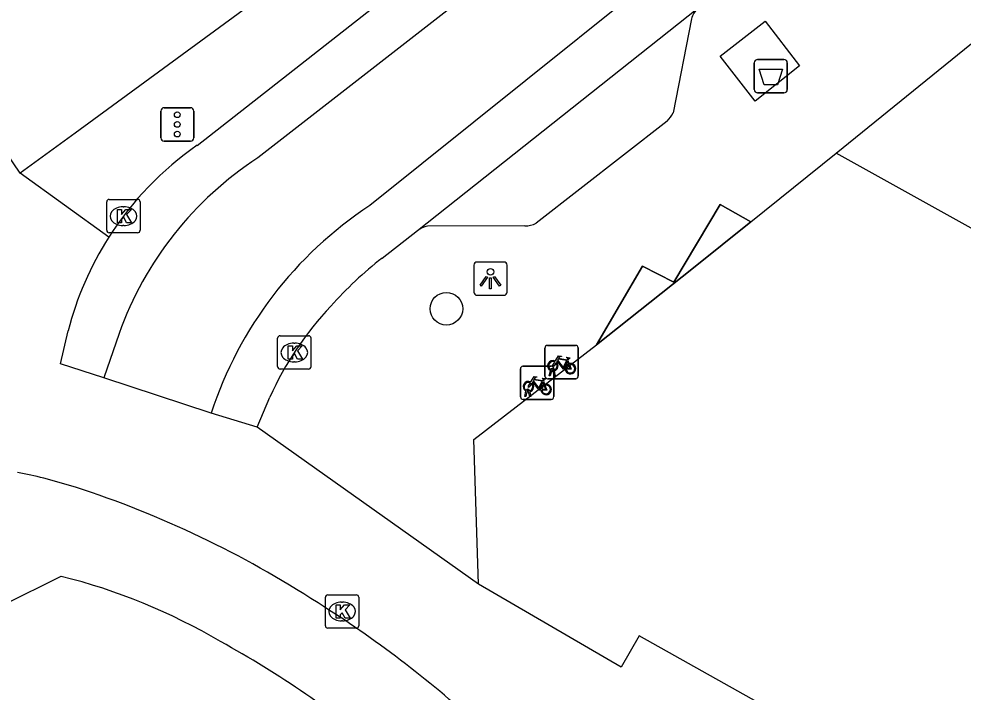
# Model space of a CAD drawing. Extents: x 161771 to 163125, y 382479 to 383177.
# Drawn here: x 161901.28 to 161929.59, y 382840.6 to 382860.8 of the extents above; entities that cross this region are included whole.
import ezdxf

# ---------------------------------------------------------------- set-up
doc = ezdxf.new("R2010")
doc.units = 0
for name, color, linetype in [('IMGEO_Afval_apart_plaats', 7, 'Continuous'), ('IMGEO_Boom', 7, 'Continuous'), ('IMGEO_Fietsenrek', 7, 'Continuous'), ('IMGEO_Fietspad_gesloten', 7, 'Continuous'), ('IMGEO_Kolk', 7, 'Continuous'), ('IMGEO_Lichtpunt', 7, 'Continuous'), ('IMGEO_Pand', 7, 'Continuous'), ('IMGEO_Pand_overbouw', 7, 'Continuous'), ('IMGEO_Rijbaan_lokaal_gesloten', 7, 'Continuous'), ('IMGEO_Verkeersregelinstallatiepaal', 7, 'Continuous'), ('IMGEO_Voetpad_gesloten', 7, 'Continuous'), ('IMGEO_Voetpad_open', 7, 'Continuous')]:
    doc.layers.add(name, color=color, linetype=linetype)

msp = doc.modelspace()

# ---------------------------------------------------------------- linework, layer by layer
at = {"layer": 'IMGEO_Afval_apart_plaats'}
for p, q in [((161923.431, 382859.574), (161924.221, 382859.574)), ((161924.221, 382859.574), (161923.431, 382859.574)), ((161923.331, 382858.674), (161923.331, 382859.474)), ((161923.331, 382859.474), (161923.331, 382858.674)), ((161924.321, 382859.474), (161924.321, 382858.674)), ((161924.321, 382858.674), (161924.321, 382859.474)), ((161924.221, 382858.574), (161923.431, 382858.574)), ((161923.431, 382858.574), (161924.221, 382858.574))]:
    msp.add_line(p, q, dxfattribs=at)
msp.add_lwpolyline([(161923.474, 382859.288), (161924.178, 382859.288), (161924.029, 382858.818), (161923.623, 382858.818), (161923.474, 382859.288)], dxfattribs=at)
for centre, start, end in [((161923.431, 382859.474), 90, 180), ((161923.431, 382859.474), 90, 180), ((161924.221, 382859.474), 0, 90), ((161924.221, 382859.474), 360, 90), ((161923.431, 382858.674), 180, 270), ((161923.431, 382858.674), 180, 270), ((161924.221, 382858.674), 270, 0), ((161924.221, 382858.674), 270, 0)]:
    msp.add_arc(centre, 0.1, start, end, dxfattribs=at)
at = {"layer": 'IMGEO_Boom'}
msp.add_circle((161914.099, 382852.098), 0.489, dxfattribs=at)
at = {"layer": 'IMGEO_Fietsenrek'}
for p, q in [((161917.052, 382850.075), (161917.052, 382850.916)), ((161917.052, 382850.916), (161917.052, 382850.075)), ((161917.127, 382851), (161917.968, 382851)), ((161917.968, 382851), (161917.127, 382851)), ((161918.052, 382850.925), (161918.052, 382850.084)), ((161918.052, 382850.084), (161918.052, 382850.925)), ((161917.739, 382850.549), (161917.775, 382850.454)), ((161916.32, 382849.452), (161916.32, 382850.293)), ((161916.32, 382850.293), (161916.32, 382849.452)), ((161916.395, 382850.377), (161917.236, 382850.377)), ((161917.236, 382850.377), (161916.395, 382850.377)), ((161917.179, 382850.084), (161917.218, 382850.244)), ((161917.248, 382850.232), (161917.213, 382850.084)), ((161917.29, 382850.256), (161917.289, 382850.26)), ((161917.331, 382850.084), (161917.297, 382850.226)), ((161917.32, 382850.302), (161917.32, 382849.461)), ((161917.32, 382849.461), (161917.32, 382850.302)), ((161917.321, 382850.267), (161917.322, 382850.26)), ((161917.329, 382850.23), (161917.364, 382850.084)), ((161917.007, 382849.926), (161917.043, 382849.831)), ((161917.977, 382850), (161917.136, 382850)), ((161917.136, 382850), (161917.977, 382850)), ((161917.213, 382850.084), (161917.179, 382850.084)), ((161917.364, 382850.084), (161917.331, 382850.084)), ((161916.447, 382849.461), (161916.486, 382849.621)), ((161916.516, 382849.609), (161916.481, 382849.461)), ((161916.558, 382849.633), (161916.557, 382849.637)), ((161916.599, 382849.461), (161916.565, 382849.603)), ((161916.589, 382849.644), (161916.59, 382849.637)), ((161916.597, 382849.607), (161916.632, 382849.461)), ((161917.245, 382849.377), (161916.404, 382849.377)), ((161916.404, 382849.377), (161917.245, 382849.377)), ((161916.481, 382849.461), (161916.447, 382849.461)), ((161916.632, 382849.461), (161916.599, 382849.461))]:
    msp.add_line(p, q, dxfattribs=at)
for points in [[(161917.386, 382850.474), (161917.334, 382850.384), (161917.294, 382850.359), (161917.295, 382850.406), (161917.35, 382850.5)], [(161917.365, 382850.526), (161917.46, 382850.69), (161917.546, 382850.676), (161917.548, 382850.667), (161917.492, 382850.656), (161917.465, 382850.611), (161917.721, 382850.57)], [(161917.661, 382850.282), (161917.611, 382850.282), (161917.42, 382850.533), (161917.401, 382850.501)], [(161917.708, 382850.545), (161917.451, 382850.586), (161917.434, 382850.557), (161917.601, 382850.337), (161917.708, 382850.545)], [(161917.756, 382850.447), (161917.726, 382850.524), (161917.617, 382850.306), (161917.66, 382850.306)], [(161917.721, 382850.57), (161917.746, 382850.619), (161917.74, 382850.623), (161917.717, 382850.627), (161917.705, 382850.634), (161917.704, 382850.637), (161917.706, 382850.642), (161917.801, 382850.627), (161917.803, 382850.617), (161917.793, 382850.604), (161917.781, 382850.598), (161917.767, 382850.604), (161917.739, 382850.549)], [(161917.69, 382850.306), (161917.81, 382850.305), (161917.766, 382850.419)], [(161917.786, 382850.426), (161917.841, 382850.281), (161917.691, 382850.281)], [(161916.654, 382849.851), (161916.602, 382849.761), (161916.562, 382849.736), (161916.563, 382849.783), (161916.618, 382849.877)], [(161916.633, 382849.903), (161916.728, 382850.067), (161916.814, 382850.053), (161916.816, 382850.044), (161916.76, 382850.033), (161916.733, 382849.988), (161916.989, 382849.947)], [(161916.929, 382849.659), (161916.879, 382849.659), (161916.688, 382849.91), (161916.669, 382849.878)], [(161916.976, 382849.922), (161916.719, 382849.963), (161916.702, 382849.934), (161916.869, 382849.714), (161916.976, 382849.922)], [(161917.024, 382849.824), (161916.994, 382849.901), (161916.885, 382849.683), (161916.928, 382849.683)], [(161916.989, 382849.947), (161917.014, 382849.996), (161917.008, 382850), (161916.985, 382850.004), (161916.973, 382850.011), (161916.972, 382850.014), (161916.974, 382850.019), (161917.069, 382850.004), (161917.071, 382849.994), (161917.061, 382849.981), (161917.049, 382849.975), (161917.035, 382849.981), (161917.007, 382849.926)], [(161916.958, 382849.683), (161917.078, 382849.682), (161917.034, 382849.796)], [(161917.054, 382849.803), (161917.109, 382849.658), (161916.959, 382849.658)]]:
    msp.add_lwpolyline(points, dxfattribs=at)
for centre, radius, start, end in [((161917.13, 382850.922), 0.0779, 92.4484, 184.2845), ((161917.13, 382850.922), 0.0779, 92.4484, 184.2845), ((161917.974, 382850.922), 0.0779, 2.4484, 94.2845), ((161917.974, 382850.922), 0.0779, 2.4484, 94.2845), ((161917.292, 382850.385), 0.159, 62.6766, 242.1369), ((161917.292, 382850.385), 0.129, 63.3192, 238.903), ((161917.292, 382850.385), 0.129, 283.6043, 43.4302), ((161917.292, 382850.385), 0.159, 283.5766, 46.6042), ((161917.819, 382850.301), 0.159, 113.3408, 178.3217), ((161917.819, 382850.301), 0.159, 187.0065, 105.7708), ((161916.398, 382850.299), 0.0779, 92.4484, 184.2845), ((161916.398, 382850.299), 0.0779, 92.4484, 184.2845), ((161917.272, 382850.256), 0.0499, 12.8025, 158.6934), ((161917.242, 382850.299), 0.0779, 2.4484, 94.2845), ((161917.242, 382850.299), 0.0779, 2.4484, 94.2845), ((161917.292, 382850.385), 0.159, 253.9967, 271.7867), ((161917.272, 382850.256), 0.0174, 12.8025, 163.4502), ((161917.292, 382850.385), 0.129, 253.415, 269.0204), ((161917.819, 382850.301), 0.129, 113.923, 177.9556), ((161917.819, 382850.301), 0.129, 188.6715, 104.5883), ((161916.56, 382849.762), 0.159, 62.6766, 242.1369), ((161916.56, 382849.762), 0.129, 63.3192, 238.903), ((161916.56, 382849.762), 0.159, 283.5766, 46.6042), ((161917.13, 382850.078), 0.0779, 182.4484, 274.2845), ((161917.13, 382850.078), 0.0779, 182.4484, 274.2845), ((161917.974, 382850.078), 0.0779, 272.4484, 4.2845), ((161917.974, 382850.078), 0.0779, 272.4484, 4.2845), ((161916.54, 382849.633), 0.0499, 12.8025, 158.6934), ((161916.56, 382849.762), 0.159, 253.9967, 271.7867), ((161916.54, 382849.633), 0.0174, 12.8025, 163.4502), ((161916.56, 382849.762), 0.129, 253.415, 269.0204), ((161916.56, 382849.762), 0.129, 283.6043, 43.4302), ((161917.087, 382849.678), 0.159, 113.3408, 178.3217), ((161917.087, 382849.678), 0.159, 187.0065, 105.7708), ((161917.087, 382849.678), 0.129, 113.923, 177.9556), ((161917.087, 382849.678), 0.129, 188.6715, 104.5883), ((161916.398, 382849.455), 0.0779, 182.4484, 274.2845), ((161916.398, 382849.455), 0.0779, 182.4484, 274.2845), ((161917.242, 382849.455), 0.0779, 272.4484, 4.2845), ((161917.242, 382849.455), 0.0779, 272.4484, 4.2845)]:
    msp.add_arc(centre, radius, start, end, dxfattribs=at)
at = {"layer": 'IMGEO_Fietspad_gesloten'}
for points in [[(161902.975, 382846.746), (161902.027, 382847.013)], [(161900.776, 382843.22), (161900.821, 382843.214), (161902.55, 382844.071)]]:
    msp.add_lwpolyline(points, dxfattribs=at)
for centre, radius, start, end in [((161899.872, 382838.902), 8.392, 75.12, 80.6108), ((161893.52, 382817.587), 30.654, 56.9204, 72.0344), ((161898.184, 382826.616), 17.992, 59.4554, 75.9569), ((161892.387, 382814.862), 33.56, 47.5667, 57.8391), ((161893.478, 382816.788), 28.864, 49.4108, 61.3259)]:
    msp.add_arc(centre, radius, start, end, dxfattribs=at)
at = {"layer": 'IMGEO_Kolk'}
for p, q in [((161903.916, 382854.451), (161903.916, 382855.303)), ((161903.991, 382855.377), (161904.843, 382855.377)), ((161904.917, 382855.303), (161904.917, 382854.451)), ((161904.404, 382855.157), (161904.429, 382855.157)), ((161904.427, 382854.597), (161904.402, 382854.597)), ((161904.843, 382854.377), (161903.991, 382854.377)), ((161909.114, 382851.287), (161909.966, 382851.287)), ((161909.039, 382850.361), (161909.039, 382851.213)), ((161909.527, 382851.067), (161909.552, 382851.067)), ((161910.04, 382851.213), (161910.04, 382850.361)), ((161909.55, 382850.507), (161909.525, 382850.507)), ((161909.966, 382850.287), (161909.114, 382850.287)), ((161910.471, 382842.589), (161910.471, 382843.441)), ((161910.546, 382843.515), (161911.398, 382843.515)), ((161911.472, 382843.441), (161911.472, 382842.589)), ((161910.959, 382843.295), (161910.984, 382843.295)), ((161911.398, 382842.515), (161910.546, 382842.515)), ((161910.982, 382842.735), (161910.957, 382842.735))]:
    msp.add_line(p, q, dxfattribs=at)
for points in [[(161903.916, 382854.451), (161903.916, 382855.303)], [(161903.991, 382855.377), (161904.843, 382855.377)], [(161904.917, 382855.303), (161904.917, 382854.451)], [(161904.237, 382855.077), (161904.36, 382855.077), (161904.36, 382854.926), (161904.49, 382855.077), (161904.654, 382855.077), (161904.508, 382854.926), (161904.661, 382854.677), (161904.509, 382854.677), (161904.424, 382854.841), (161904.36, 382854.774), (161904.36, 382854.677), (161904.237, 382854.677), (161904.237, 382855.077)], [(161904.843, 382854.377), (161903.991, 382854.377)], [(161909.114, 382851.287), (161909.966, 382851.287)], [(161909.039, 382850.361), (161909.039, 382851.213)], [(161910.04, 382851.213), (161910.04, 382850.361)], [(161909.36, 382850.987), (161909.483, 382850.987), (161909.483, 382850.836), (161909.613, 382850.987), (161909.777, 382850.987), (161909.631, 382850.836), (161909.784, 382850.587), (161909.632, 382850.587), (161909.547, 382850.751), (161909.483, 382850.684), (161909.483, 382850.587), (161909.36, 382850.587), (161909.36, 382850.987)], [(161909.966, 382850.287), (161909.114, 382850.287)], [(161910.471, 382842.589), (161910.471, 382843.441)], [(161910.546, 382843.515), (161911.398, 382843.515)], [(161911.472, 382843.441), (161911.472, 382842.589)], [(161910.792, 382843.215), (161910.915, 382843.215), (161910.915, 382843.064), (161911.045, 382843.215), (161911.209, 382843.215), (161911.063, 382843.064), (161911.216, 382842.815), (161911.064, 382842.815), (161910.979, 382842.979), (161910.915, 382842.912), (161910.915, 382842.815), (161910.792, 382842.815), (161910.792, 382843.215)], [(161911.398, 382842.515), (161910.546, 382842.515)]]:
    msp.add_lwpolyline(points, dxfattribs=at)
for centre, start, end in [((161903.993, 382855.301), 91.552, 178.448), ((161903.993, 382855.301), 91.552, 178.448), ((161904.841, 382855.301), 1.552, 88.448), ((161904.841, 382855.301), 1.552, 88.448), ((161903.993, 382854.453), 181.552, 268.448), ((161903.993, 382854.453), 181.552, 268.448), ((161904.841, 382854.453), 271.552, 358.448), ((161904.841, 382854.453), 271.552, 358.448), ((161909.116, 382851.211), 91.552, 178.448), ((161909.116, 382851.211), 91.552, 178.448), ((161909.964, 382851.211), 1.552, 88.448), ((161909.964, 382851.211), 1.552, 88.448), ((161909.116, 382850.363), 181.552, 268.448), ((161909.116, 382850.363), 181.552, 268.448), ((161909.964, 382850.363), 271.552, 358.448), ((161909.964, 382850.363), 271.552, 358.448), ((161910.548, 382843.439), 91.552, 178.448), ((161910.548, 382843.439), 91.552, 178.448), ((161911.396, 382843.439), 1.552, 88.448), ((161911.396, 382843.439), 1.552, 88.448), ((161910.548, 382842.591), 181.552, 268.448), ((161910.548, 382842.591), 181.552, 268.448), ((161911.396, 382842.591), 271.552, 358.448), ((161911.396, 382842.591), 271.552, 358.448)]:
    msp.add_arc(centre, 0.0765, start, end, dxfattribs=at)
for centre, major_axis, ratio, start_param, end_param in [((161904.403, 382854.877), (-0.387, 0.002), 0.722429, 4.712389, 7.853982), ((161904.428, 382854.877), (-0.39, 0.002), 0.717154, 1.570796, 4.712389), ((161909.526, 382850.787), (-0.387, 0.002), 0.722429, 4.712389, 7.853982), ((161909.551, 382850.787), (-0.39, 0.002), 0.717154, 1.570796, 4.712389), ((161910.958, 382843.015), (-0.387, 0.002), 0.722429, 4.712389, 7.853982), ((161910.983, 382843.015), (-0.39, 0.002), 0.717154, 1.570796, 4.712389)]:
    msp.add_ellipse(centre, major_axis=major_axis, ratio=ratio, start_param=start_param, end_param=end_param, dxfattribs=at)
at = {"layer": 'IMGEO_Lichtpunt'}
for p, q in [((161914.921, 382853.405), (161914.921, 382852.598)), ((161914.921, 382853.405), (161914.921, 382852.598)), ((161915.823, 382853.5), (161915.015, 382853.5)), ((161915.823, 382853.5), (161915.015, 382853.5)), ((161915.917, 382852.598), (161915.917, 382853.405)), ((161915.917, 382852.598), (161915.917, 382853.405)), ((161915.015, 382852.504), (161915.823, 382852.504)), ((161915.015, 382852.504), (161915.823, 382852.504))]:
    msp.add_line(p, q, dxfattribs=at)
for points in [[(161915.295, 382853.069), (161915.334, 382853.041), (161915.146, 382852.779), (161915.108, 382852.806), (161915.295, 382853.069)], [(161915.397, 382853.021), (161915.444, 382853.021), (161915.444, 382852.699), (161915.397, 382852.699), (161915.397, 382853.021)], [(161915.507, 382853.041), (161915.545, 382853.068), (161915.732, 382852.806), (161915.693, 382852.778), (161915.507, 382853.041)]]:
    msp.add_lwpolyline(points, dxfattribs=at)
msp.add_circle((161915.42, 382853.203), 0.0994, dxfattribs=at)
for centre, start, end in [((161915.015, 382853.405), 90, 180), ((161915.015, 382853.405), 90, 180), ((161915.823, 382853.405), 0, 90), ((161915.823, 382853.405), 0, 90), ((161915.015, 382852.598), 180, 270), ((161915.015, 382852.598), 180, 270), ((161915.823, 382852.598), 270, 0), ((161915.823, 382852.598), 270, 360)]:
    msp.add_arc(centre, 0.0946, start, end, dxfattribs=at)
at = {"layer": 'IMGEO_Pand'}
for points in [[(161901.316, 382856.161), (161896.228, 382863.696), (161896.029, 382864.348)], [(161909.943, 382862.484), (161902.967, 382857.371), (161901.316, 382856.161)], [(161923.225, 382854.706), (161925.788, 382856.766)], [(161938.172, 382855.87), (161935.571, 382851.327), (161925.788, 382856.766)], [(161923.225, 382854.706), (161921.507, 382853.326), (161918.6, 382851.014)], [(161915.064, 382843.832), (161914.919, 382848.172), (161918.6, 382851.014)], [(161944.451, 382828.498), (161919.878, 382842.285), (161919.34, 382841.346), (161915.064, 382843.832)]]:
    msp.add_lwpolyline(points, dxfattribs=at)
at = {"layer": 'IMGEO_Pand_overbouw'}
msp.add_lwpolyline([(161918.6, 382851.014), (161921.507, 382853.326), (161923.225, 382854.706), (161922.304, 382855.223), (161920.916, 382852.897), (161919.975, 382853.379)], close=True, dxfattribs=at)
at = {"layer": 'IMGEO_Rijbaan_lokaal_gesloten'}
for points in [[(162164.197, 383062.015), (162160.98, 383057.918), (162135.752, 383036.849), (162098.092, 383005.831), (162064.893, 382976.459), (162028.312, 382947.355), (161996.833, 382921.662), (161989.309, 382915.625), (161975.267, 382904.355), (161969.513, 382899.968), (161964.685, 382896.828), (161958.891, 382892.441), (161953.057, 382887.933), (161929.84, 382869.578), (161924.324, 382865.246), (161911.803, 382855.192)], [(161971.782, 382910.311), (161968.91, 382907.575), (161962.673, 382901.457), (161955.109, 382893.89), (161949.073, 382888.536), (161927.185, 382871.189), (161922.252, 382867.375), (161908.45, 382856.623)], [(161906.632, 382857.001), (161920.363, 382867.779), (161922.09, 382869.147), (161923.524, 382870.207)], [(161913.232, 382854.443), (161921.638, 382861.112)], [(161912.17, 382853.617), (161913.232, 382854.443)], [(161903.828, 382850.026), (161902.529, 382850.444), (161902.759, 382851.432)], [(161904.287, 382851.357), (161903.828, 382850.026)], [(161907.047, 382848.97), (161903.828, 382850.026)], [(161908.423, 382848.544), (161908.806, 382849.443)], [(161908.423, 382848.544), (161907.047, 382848.97)]]:
    msp.add_lwpolyline(points, dxfattribs=at)
for centre, radius, start, end in [((161912.129, 382849.052), 9.665, 124.6633, 147.497), ((161914.13, 382847.854), 10.448, 122.9336, 160.4106), ((161918.293, 382845.303), 11.828, 123.2741, 161.9385), ((161912.112, 382849.05), 9.651, 147.4319, 165.7095), ((161919.222, 382844.585), 11.459, 127.9814, 138.5121), ((161917.728, 382845.443), 9.778, 136.4791, 155.851)]:
    msp.add_arc(centre, radius, start, end, dxfattribs=at)
at = {"layer": 'IMGEO_Verkeersregelinstallatiepaal'}
for p, q in [((161905.636, 382858.129), (161906.426, 382858.129)), ((161906.426, 382858.129), (161905.636, 382858.129)), ((161905.536, 382857.229), (161905.536, 382858.029)), ((161905.536, 382858.029), (161905.536, 382857.229)), ((161906.526, 382858.029), (161906.526, 382857.229)), ((161906.526, 382857.229), (161906.526, 382858.029)), ((161906.426, 382857.129), (161905.636, 382857.129)), ((161905.636, 382857.129), (161906.426, 382857.129))]:
    msp.add_line(p, q, dxfattribs=at)
for centre in [(161906.031, 382857.919), (161906.031, 382857.629), (161906.031, 382857.339)]:
    msp.add_circle(centre, 0.085, dxfattribs=at)
for centre, start, end in [((161905.636, 382858.029), 90, 180), ((161905.636, 382858.029), 90, 180), ((161906.426, 382858.029), 0, 90), ((161906.426, 382858.029), 360, 90), ((161905.636, 382857.229), 180, 270), ((161905.636, 382857.229), 180, 270), ((161906.426, 382857.229), 270, 0), ((161906.426, 382857.229), 270, 0)]:
    msp.add_arc(centre, 0.1, start, end, dxfattribs=at)
at = {"layer": 'IMGEO_Voetpad_gesloten'}
msp.add_lwpolyline([(161924.683, 382859.387), (161923.357, 382858.328), (161922.311, 382859.679), (161923.654, 382860.723), (161924.683, 382859.387)], dxfattribs=at)
at = {"layer": 'IMGEO_Voetpad_open'}
for points in [[(161921.447, 382860.795), (161920.894, 382857.977)], [(161925.788, 382856.766), (161930.217, 382860.359)], [(161920.717, 382857.73), (161916.791, 382854.664)], [(161903.978, 382854.245), (161901.316, 382856.161)], [(161918.6, 382851.014), (161919.975, 382853.379), (161920.916, 382852.897), (161922.304, 382855.223), (161923.225, 382854.706)], [(161916.447, 382854.585), (161913.531, 382854.573)], [(161915.064, 382843.832), (161908.423, 382848.544)]]:
    msp.add_lwpolyline(points, dxfattribs=at)
for centre, radius, start, end in [((161922.135, 382860.596), 0.716, 133.9597, 163.9004), ((161919.873, 382858.522), 1.158, 316.8336, 331.9157), ((161913.644, 382853.905), 0.678, 99.5813, 127.4158), ((161916.464, 382855.3), 0.716, 268.6561, 297.2114)]:
    msp.add_arc(centre, radius, start, end, dxfattribs=at)

doc.saveas('drawing.dxf')
